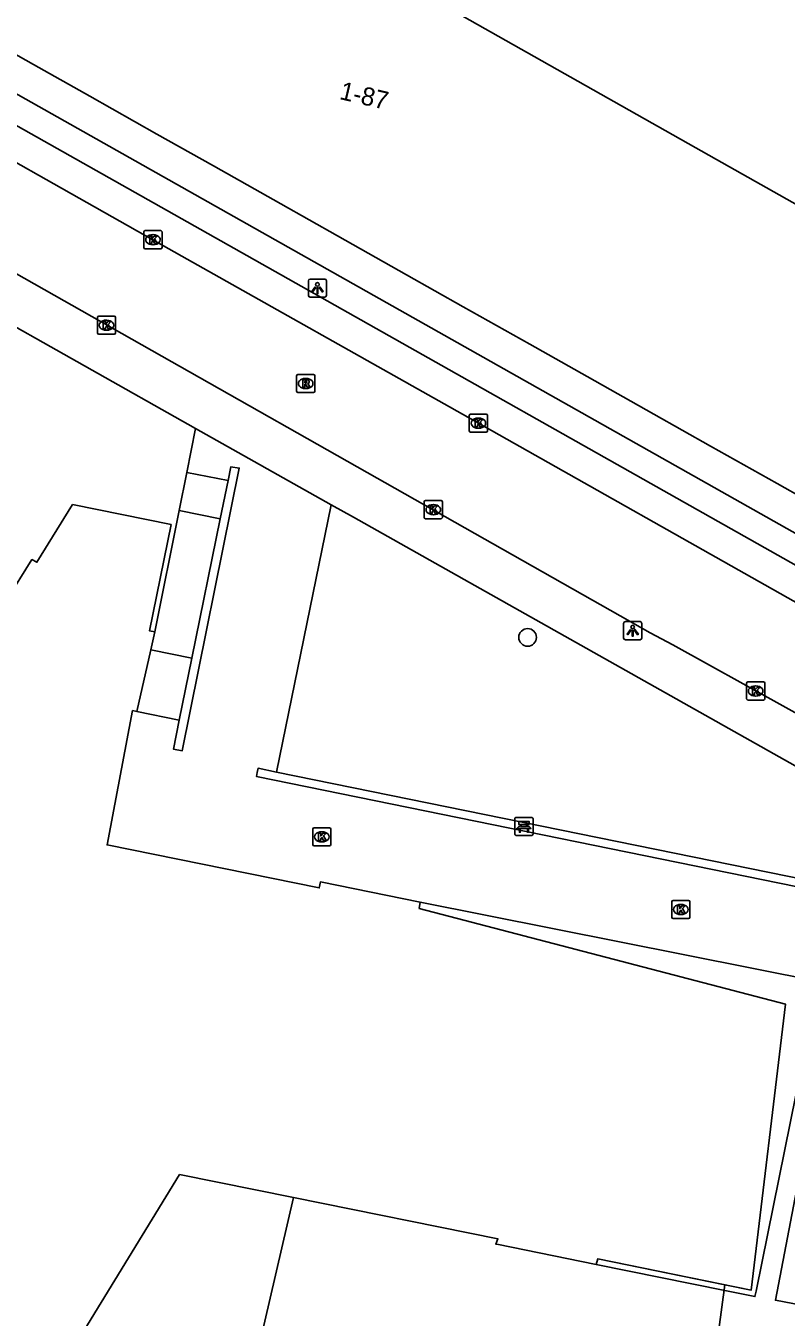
# Model space of a CAD drawing. Extents: x 162812 to 163818, y 381639 to 382470.
# Drawn here: x 163006.6 to 163048.5, y 382135.2 to 382206.4 of the extents above; entities that cross this region are included whole.
import ezdxf

# ---------------------------------------------------------------- set-up
doc = ezdxf.new("R2010")
doc.units = 0
for name, color, linetype in [('IMGEO_Bank', 7, 'Continuous'), ('IMGEO_Boom', 7, 'Continuous'), ('IMGEO_Groenvoorziening', 7, 'Continuous'), ('IMGEO_Kolk', 7, 'Continuous'), ('IMGEO_Lichtpunt', 7, 'Continuous'), ('IMGEO_Muur', 7, 'Continuous'), ('IMGEO_Pand', 7, 'Continuous'), ('IMGEO_Pand_nummerreeks', 7, 'Continuous'), ('IMGEO_Pand_overbouw', 7, 'Continuous'), ('IMGEO_Rijbaan_lokaal_gesloten', 7, 'Continuous'), ('IMGEO_Rijbaan_lokaal_open', 7, 'Continuous'), ('IMGEO_Rioolput', 7, 'Continuous'), ('IMGEO_Voetpad_op_trap', 7, 'Continuous'), ('IMGEO_Voetpad_open', 7, 'Continuous')]:
    doc.layers.add(name, color=color, linetype=linetype)

msp = doc.modelspace()

# ---------------------------------------------------------------- linework, layer by layer
at = {"layer": 'IMGEO_Bank'}
for p, q in [((163033.627, 382162.749), (163034.468, 382162.749)), ((163034.468, 382162.749), (163033.627, 382162.749)), ((163033.552, 382161.824), (163033.552, 382162.665)), ((163033.552, 382162.665), (163033.552, 382161.824)), ((163034.249, 382162.147), (163033.856, 382162.147)), ((163033.861, 382162.255), (163033.861, 382162.361)), ((163033.905, 382162.361), (163033.905, 382162.255)), ((163034.193, 382162.367), (163033.911, 382162.367)), ((163033.911, 382162.249), (163034.193, 382162.249)), ((163034.199, 382162.255), (163034.199, 382162.361)), ((163034.243, 382162.361), (163034.243, 382162.255)), ((163034.552, 382162.674), (163034.552, 382161.833)), ((163034.552, 382161.833), (163034.552, 382162.674)), ((163034.477, 382161.749), (163033.636, 382161.749)), ((163033.636, 382161.749), (163034.477, 382161.749))]:
    msp.add_line(p, q, dxfattribs=at)
for points in [[(163033.799, 382162.147), (163033.657, 382162.147), (163033.769, 382162.249), (163033.855, 382162.249)], [(163033.855, 382162.367), (163033.769, 382162.367), (163033.769, 382162.528), (163034.332, 382162.528), (163034.332, 382162.367), (163034.249, 382162.367)], [(163033.849, 382162.14), (163033.849, 382161.933), (163033.806, 382161.933), (163033.806, 382162.14)], [(163034.249, 382162.249), (163034.332, 382162.249), (163034.444, 382162.147), (163034.305, 382162.147)], [(163034.299, 382162.14), (163034.299, 382161.933), (163034.255, 382161.933), (163034.255, 382162.14)]]:
    msp.add_lwpolyline(points, dxfattribs=at)
for centre, radius, start, end in [((163033.63, 382162.671), 0.0779, 92.4484, 184.28452), ((163033.63, 382162.671), 0.0779, 92.4484, 184.28452), ((163034.474, 382162.671), 0.0779, 2.4484, 94.28452), ((163034.474, 382162.671), 0.0779, 2.4484, 94.28452), ((163033.799, 382162.14), 0.00671, 2.89567, 87.10433), ((163033.856, 382162.14), 0.00671, 92.89567, 177.10433), ((163033.854, 382162.36), 0.00671, 2.89567, 87.10433), ((163033.854, 382162.256), 0.00671, 272.89567, 357.10433), ((163033.911, 382162.36), 0.00671, 92.89567, 177.10433), ((163033.911, 382162.256), 0.00671, 182.89567, 267.10433), ((163034.193, 382162.36), 0.00671, 2.89567, 87.10433), ((163034.193, 382162.256), 0.00671, 272.89567, 357.10433), ((163034.25, 382162.36), 0.00671, 92.89567, 177.10433), ((163034.25, 382162.256), 0.00671, 182.89567, 267.10433), ((163034.248, 382162.14), 0.00671, 2.89567, 87.10433), ((163034.305, 382162.14), 0.00671, 92.89567, 177.10433), ((163033.63, 382161.827), 0.0779, 182.4484, 274.28452), ((163033.63, 382161.827), 0.0779, 182.4484, 274.28452), ((163034.474, 382161.827), 0.0779, 272.4484, 4.28452), ((163034.474, 382161.827), 0.0779, 272.4484, 4.28452)]:
    msp.add_arc(centre, radius, start, end, dxfattribs=at)
at = {"layer": 'IMGEO_Boom'}
msp.add_circle((163034.255, 382172.672), 0.489, dxfattribs=at)
at = {"layer": 'IMGEO_Groenvoorziening'}
msp.add_lwpolyline([(163053.798, 382158.332), (163053.819, 382158.439), (163020.411, 382165.249)], dxfattribs=at)
at = {"layer": 'IMGEO_Kolk'}
for p, q in [((163013.099, 382194.162), (163013.099, 382195.014)), ((163013.174, 382195.088), (163014.026, 382195.088)), ((163013.587, 382194.868), (163013.612, 382194.868)), ((163014.1, 382195.014), (163014.1, 382194.162)), ((163014.026, 382194.088), (163013.174, 382194.088)), ((163013.61, 382194.308), (163013.585, 382194.308)), ((163010.54, 382189.449), (163010.54, 382190.301)), ((163010.615, 382190.375), (163011.467, 382190.375)), ((163011.028, 382190.155), (163011.053, 382190.155)), ((163011.541, 382190.301), (163011.541, 382189.449)), ((163011.467, 382189.375), (163010.615, 382189.375)), ((163011.051, 382189.595), (163011.026, 382189.595)), ((163031.039, 382184.052), (163031.039, 382184.904)), ((163031.114, 382184.978), (163031.966, 382184.978)), ((163032.04, 382184.904), (163032.04, 382184.052)), ((163031.55, 382184.198), (163031.525, 382184.198)), ((163031.527, 382184.758), (163031.552, 382184.758)), ((163031.966, 382183.978), (163031.114, 382183.978)), ((163028.555, 382179.287), (163028.555, 382180.139)), ((163028.63, 382180.213), (163029.482, 382180.213)), ((163029.043, 382179.993), (163029.068, 382179.993)), ((163029.556, 382180.139), (163029.556, 382179.287)), ((163029.482, 382179.213), (163028.63, 382179.213)), ((163029.066, 382179.433), (163029.041, 382179.433)), ((163046.326, 382169.292), (163046.326, 382170.144)), ((163046.401, 382170.218), (163047.253, 382170.218)), ((163046.814, 382169.998), (163046.839, 382169.998)), ((163047.327, 382170.144), (163047.327, 382169.292)), ((163047.253, 382169.218), (163046.401, 382169.218)), ((163046.837, 382169.438), (163046.812, 382169.438)), ((163022.406, 382161.254), (163022.406, 382162.106)), ((163022.481, 382162.18), (163023.333, 382162.18)), ((163023.407, 382162.106), (163023.407, 382161.254)), ((163022.917, 382161.4), (163022.892, 382161.4)), ((163022.894, 382161.96), (163022.919, 382161.96)), ((163023.333, 382161.18), (163022.481, 382161.18)), ((163042.2, 382157.249), (163042.2, 382158.101)), ((163042.275, 382158.175), (163043.127, 382158.175)), ((163042.688, 382157.955), (163042.713, 382157.955)), ((163043.201, 382158.101), (163043.201, 382157.249)), ((163043.127, 382157.175), (163042.275, 382157.175)), ((163042.711, 382157.395), (163042.686, 382157.395))]:
    msp.add_line(p, q, dxfattribs=at)
for points in [[(163013.099, 382194.162), (163013.099, 382195.014)], [(163013.174, 382195.088), (163014.026, 382195.088)], [(163013.42, 382194.788), (163013.543, 382194.788), (163013.543, 382194.637), (163013.673, 382194.788), (163013.837, 382194.788), (163013.691, 382194.637), (163013.844, 382194.388), (163013.692, 382194.388), (163013.607, 382194.552), (163013.543, 382194.485), (163013.543, 382194.388), (163013.42, 382194.388), (163013.42, 382194.788)], [(163014.1, 382195.014), (163014.1, 382194.162)], [(163014.026, 382194.088), (163013.174, 382194.088)], [(163010.54, 382189.449), (163010.54, 382190.301)], [(163010.615, 382190.375), (163011.467, 382190.375)], [(163010.861, 382190.075), (163010.984, 382190.075), (163010.984, 382189.924), (163011.114, 382190.075), (163011.278, 382190.075), (163011.132, 382189.924), (163011.285, 382189.675), (163011.133, 382189.675), (163011.048, 382189.839), (163010.984, 382189.772), (163010.984, 382189.675), (163010.861, 382189.675), (163010.861, 382190.075)], [(163011.541, 382190.301), (163011.541, 382189.449)], [(163011.467, 382189.375), (163010.615, 382189.375)], [(163031.039, 382184.052), (163031.039, 382184.904)], [(163031.114, 382184.978), (163031.966, 382184.978)], [(163032.04, 382184.904), (163032.04, 382184.052)], [(163031.36, 382184.678), (163031.483, 382184.678), (163031.483, 382184.527), (163031.613, 382184.678), (163031.777, 382184.678), (163031.631, 382184.527), (163031.784, 382184.278), (163031.632, 382184.278), (163031.547, 382184.442), (163031.483, 382184.375), (163031.483, 382184.278), (163031.36, 382184.278), (163031.36, 382184.678)], [(163031.966, 382183.978), (163031.114, 382183.978)], [(163028.555, 382179.287), (163028.555, 382180.139)], [(163028.63, 382180.213), (163029.482, 382180.213)], [(163028.876, 382179.913), (163028.999, 382179.913), (163028.999, 382179.762), (163029.129, 382179.913), (163029.293, 382179.913), (163029.147, 382179.762), (163029.3, 382179.513), (163029.148, 382179.513), (163029.063, 382179.677), (163028.999, 382179.61), (163028.999, 382179.513), (163028.876, 382179.513), (163028.876, 382179.913)], [(163029.556, 382180.139), (163029.556, 382179.287)], [(163029.482, 382179.213), (163028.63, 382179.213)], [(163046.326, 382169.292), (163046.326, 382170.144)], [(163046.401, 382170.218), (163047.253, 382170.218)], [(163046.647, 382169.918), (163046.77, 382169.918), (163046.77, 382169.767), (163046.9, 382169.918), (163047.064, 382169.918), (163046.918, 382169.767), (163047.071, 382169.518), (163046.919, 382169.518), (163046.834, 382169.682), (163046.77, 382169.615), (163046.77, 382169.518), (163046.647, 382169.518), (163046.647, 382169.918)], [(163047.327, 382170.144), (163047.327, 382169.292)], [(163047.253, 382169.218), (163046.401, 382169.218)], [(163022.406, 382161.254), (163022.406, 382162.106)], [(163022.481, 382162.18), (163023.333, 382162.18)], [(163023.407, 382162.106), (163023.407, 382161.254)], [(163022.727, 382161.88), (163022.85, 382161.88), (163022.85, 382161.729), (163022.98, 382161.88), (163023.144, 382161.88), (163022.998, 382161.729), (163023.151, 382161.48), (163022.999, 382161.48), (163022.914, 382161.644), (163022.85, 382161.577), (163022.85, 382161.48), (163022.727, 382161.48), (163022.727, 382161.88)], [(163023.333, 382161.18), (163022.481, 382161.18)], [(163042.2, 382157.249), (163042.2, 382158.101)], [(163042.275, 382158.175), (163043.127, 382158.175)], [(163042.521, 382157.875), (163042.644, 382157.875), (163042.644, 382157.724), (163042.774, 382157.875), (163042.938, 382157.875), (163042.792, 382157.724), (163042.945, 382157.475), (163042.793, 382157.475), (163042.708, 382157.639), (163042.644, 382157.572), (163042.644, 382157.475), (163042.521, 382157.475), (163042.521, 382157.875)], [(163043.201, 382158.101), (163043.201, 382157.249)], [(163043.127, 382157.175), (163042.275, 382157.175)]]:
    msp.add_lwpolyline(points, dxfattribs=at)
for centre, start, end in [((163013.176, 382195.012), 91.55205, 178.44795), ((163013.176, 382195.012), 91.55205, 178.44795), ((163014.024, 382195.012), 1.55205, 88.44795), ((163014.024, 382195.012), 1.55205, 88.44795), ((163013.176, 382194.164), 181.55205, 268.44795), ((163013.176, 382194.164), 181.55205, 268.44795), ((163014.024, 382194.164), 271.55205, 358.44795), ((163014.024, 382194.164), 271.55205, 358.44795), ((163010.617, 382190.299), 91.55205, 178.44795), ((163010.617, 382190.299), 91.55205, 178.44795), ((163011.465, 382190.299), 1.55205, 88.44795), ((163011.465, 382190.299), 1.55205, 88.44795), ((163010.617, 382189.451), 181.55205, 268.44795), ((163010.617, 382189.451), 181.55205, 268.44795), ((163011.465, 382189.451), 271.55205, 358.44795), ((163011.465, 382189.451), 271.55205, 358.44795), ((163031.116, 382184.902), 91.55205, 178.44795), ((163031.116, 382184.902), 91.55205, 178.44795), ((163031.964, 382184.902), 1.55205, 88.44795), ((163031.964, 382184.902), 1.55205, 88.44795), ((163031.116, 382184.054), 181.55205, 268.44795), ((163031.116, 382184.054), 181.55205, 268.44795), ((163031.964, 382184.054), 271.55205, 358.44795), ((163031.964, 382184.054), 271.55205, 358.44795), ((163028.632, 382180.137), 91.55205, 178.44795), ((163028.632, 382180.137), 91.55205, 178.44795), ((163029.48, 382180.137), 1.55205, 88.44795), ((163029.48, 382180.137), 1.55205, 88.44795), ((163028.632, 382179.289), 181.55205, 268.44795), ((163028.632, 382179.289), 181.55205, 268.44795), ((163029.48, 382179.289), 271.55205, 358.44795), ((163029.48, 382179.289), 271.55205, 358.44795), ((163046.403, 382170.142), 91.55205, 178.44795), ((163046.403, 382170.142), 91.55205, 178.44795), ((163047.251, 382170.142), 1.55205, 88.44795), ((163047.251, 382170.142), 1.55205, 88.44795), ((163046.403, 382169.294), 181.55205, 268.44795), ((163046.403, 382169.294), 181.55205, 268.44795), ((163047.251, 382169.294), 271.55205, 358.44795), ((163047.251, 382169.294), 271.55205, 358.44795), ((163022.483, 382162.104), 91.55205, 178.44795), ((163022.483, 382162.104), 91.55205, 178.44795), ((163023.331, 382162.104), 1.55205, 88.44795), ((163023.331, 382162.104), 1.55205, 88.44795), ((163022.483, 382161.256), 181.55205, 268.44795), ((163022.483, 382161.256), 181.55205, 268.44795), ((163023.331, 382161.256), 271.55205, 358.44795), ((163023.331, 382161.256), 271.55205, 358.44795), ((163042.277, 382158.099), 91.55205, 178.44795), ((163042.277, 382158.099), 91.55205, 178.44795), ((163043.125, 382158.099), 1.55205, 88.44795), ((163043.125, 382158.099), 1.55205, 88.44795), ((163042.277, 382157.251), 181.55205, 268.44795), ((163042.277, 382157.251), 181.55205, 268.44795), ((163043.125, 382157.251), 271.55205, 358.44795), ((163043.125, 382157.251), 271.55205, 358.44795)]:
    msp.add_arc(centre, 0.0765, start, end, dxfattribs=at)
for centre, major_axis, ratio, start_param, end_param in [((163013.586, 382194.588), (-0.387, 0.002), 0.722429, 4.712389, 7.853982), ((163013.611, 382194.588), (-0.39, 0.002), 0.717154, 1.570796, 4.712389), ((163011.027, 382189.875), (-0.387, 0.002), 0.722429, 4.712389, 7.853982), ((163011.052, 382189.875), (-0.39, 0.002), 0.717154, 1.570796, 4.712389), ((163031.526, 382184.478), (-0.387, 0.002), 0.722429, 4.712389, 7.853982), ((163031.551, 382184.478), (-0.39, 0.002), 0.717154, 1.570796, 4.712389), ((163029.042, 382179.713), (-0.387, 0.002), 0.722429, 4.712389, 7.853982), ((163029.067, 382179.713), (-0.39, 0.002), 0.717154, 1.570796, 4.712389), ((163046.813, 382169.718), (-0.387, 0.002), 0.722429, 4.712389, 7.853982), ((163046.838, 382169.718), (-0.39, 0.002), 0.717154, 1.570796, 4.712389), ((163022.893, 382161.68), (-0.387, 0.002), 0.722429, 4.712389, 7.853982), ((163022.918, 382161.68), (-0.39, 0.002), 0.717154, 1.570796, 4.712389), ((163042.687, 382157.675), (-0.387, 0.002), 0.722429, 4.712389, 7.853982), ((163042.712, 382157.675), (-0.39, 0.002), 0.717154, 1.570796, 4.712389)]:
    msp.add_ellipse(centre, major_axis=major_axis, ratio=ratio, start_param=start_param, end_param=end_param, dxfattribs=at)
at = {"layer": 'IMGEO_Lichtpunt'}
for p, q in [((163022.17, 382192.328), (163022.17, 382191.521)), ((163022.17, 382192.328), (163022.17, 382191.521)), ((163023.072, 382192.423), (163022.264, 382192.423)), ((163023.072, 382192.423), (163022.264, 382192.423)), ((163023.166, 382191.521), (163023.166, 382192.328)), ((163023.166, 382191.521), (163023.166, 382192.328)), ((163022.264, 382191.427), (163023.072, 382191.427)), ((163022.264, 382191.427), (163023.072, 382191.427)), ((163039.549, 382173.443), (163039.549, 382172.636)), ((163039.549, 382173.443), (163039.549, 382172.636)), ((163040.451, 382173.538), (163039.643, 382173.538)), ((163040.451, 382173.538), (163039.643, 382173.538)), ((163040.545, 382172.636), (163040.545, 382173.443)), ((163040.545, 382172.636), (163040.545, 382173.443)), ((163039.643, 382172.542), (163040.451, 382172.542)), ((163039.643, 382172.542), (163040.451, 382172.542))]:
    msp.add_line(p, q, dxfattribs=at)
for points in [[(163022.544, 382191.992), (163022.583, 382191.964), (163022.395, 382191.702), (163022.357, 382191.729), (163022.544, 382191.992)], [(163022.646, 382191.944), (163022.693, 382191.944), (163022.693, 382191.622), (163022.646, 382191.622), (163022.646, 382191.944)], [(163022.756, 382191.964), (163022.794, 382191.991), (163022.981, 382191.729), (163022.942, 382191.701), (163022.756, 382191.964)], [(163039.923, 382173.107), (163039.962, 382173.079), (163039.774, 382172.817), (163039.736, 382172.844), (163039.923, 382173.107)], [(163040.025, 382173.059), (163040.072, 382173.059), (163040.072, 382172.737), (163040.025, 382172.737), (163040.025, 382173.059)], [(163040.135, 382173.079), (163040.173, 382173.106), (163040.36, 382172.844), (163040.321, 382172.816), (163040.135, 382173.079)]]:
    msp.add_lwpolyline(points, dxfattribs=at)
for centre in [(163022.669, 382192.126), (163040.048, 382173.241)]:
    msp.add_circle(centre, 0.0994, dxfattribs=at)
for centre, start, end in [((163022.264, 382192.328), 90, 180), ((163022.264, 382192.328), 90, 180), ((163023.072, 382192.328), 0, 90), ((163023.072, 382192.328), 0, 90), ((163022.264, 382191.521), 180, 270), ((163022.264, 382191.521), 180, 270), ((163023.072, 382191.521), 270, 0), ((163023.072, 382191.521), 270, 360), ((163039.643, 382173.443), 90, 180), ((163039.643, 382173.443), 90, 180), ((163040.451, 382173.443), 0, 90), ((163040.451, 382173.443), 0, 90), ((163039.643, 382172.636), 180, 270), ((163039.643, 382172.636), 180, 270), ((163040.451, 382172.636), 270, 0), ((163040.451, 382172.636), 270, 360)]:
    msp.add_arc(centre, 0.0946, start, end, dxfattribs=at)
at = {"layer": 'IMGEO_Muur'}
for points in [[(163015.05, 382168.104), (163014.727, 382166.516), (163015.219, 382166.425), (163018.36, 382182.002), (163017.895, 382182.078), (163017.738, 382181.31)], [(163017.312, 382179.214), (163017.738, 382181.31)], [(163015.747, 382171.528), (163017.312, 382179.214)], [(163015.747, 382171.528), (163015.05, 382168.104)]]:
    msp.add_lwpolyline(points, dxfattribs=at)
at = {"layer": 'IMGEO_Pand'}
for points in [[(163015.188, 382224.615), (163013.977, 382219.244), (163013.197, 382219.419), (163012.669, 382217.234), (163012.641, 382217.113), (163021.442, 382212.139), (163044.675, 382199.008), (163053.721, 382193.896), (163055.527, 382201.222), (163056.299, 382204.355), (163056.387, 382204.712)], [(163061.725, 382191.879), (163058.74, 382192.551), (163057.721, 382188.164), (163055.179, 382177.222), (163051.129, 382179.389), (163048.007, 382181.149), (163044.333, 382183.219), (163041.214, 382184.976), (163037.532, 382187.051), (163034.384, 382188.824), (163030.708, 382190.896), (163027.585, 382192.655), (163023.766, 382194.807), (163020.65, 382196.563), (163016.933, 382198.657), (163013.816, 382200.413), (163010.115, 382202.499), (163007.022, 382204.242), (163003.328, 382206.323), (163000.2, 382208.085), (163000, 382208.198), (162998.627, 382208.972), (163000, 382211.41), (163000.373, 382212.073)], [(163013.694, 382172.971), (163013.4, 382173.037), (163014.601, 382178.891), (163009.172, 382179.99), (163007.206, 382176.814), (163006.927, 382176.956), (163004.082, 382172.412), (163003.402, 382172.822), (163003.314, 382172.669), (162997.723, 382176.127)], [(163013.475, 382171.993), (163013.694, 382172.971)], [(163012.713, 382168.583), (163013.475, 382171.993)], [(163045.126, 382136.995), (163046.583, 382136.699), (163048.463, 382152.46), (163028.278, 382157.737), (163028.333, 382158.071), (163022.836, 382159.19), (163022.77, 382158.867), (163011.074, 382161.231), (163012.479, 382168.635), (163012.713, 382168.583)], [(163055.804, 382104.695), (163047.735, 382107.541), (163046.085, 382105.143), (163013.116, 382127.842), (163012.945, 382127.595), (163013.016, 382127.522), (163012.846, 382127.275), (163007.397, 382130.544), (163007.934, 382131.42), (163015.071, 382143.064), (163021.351, 382141.798)], [(163021.351, 382141.798), (163032.613, 382139.529), (163032.499, 382139.236), (163032.552, 382139.225), (163038.036, 382138.113), (163038.119, 382138.416), (163045.126, 382136.995)]]:
    msp.add_lwpolyline(points, dxfattribs=at)
at = {"layer": 'IMGEO_Pand_overbouw'}
msp.add_lwpolyline([(163028.333, 382158.071), (163028.278, 382157.737), (163048.463, 382152.46), (163046.583, 382136.699), (163038.119, 382138.416), (163038.036, 382138.113), (163045.122, 382136.68), (163046.786, 382136.343), (163046.846, 382136.647), (163050.303, 382153.708)], close=True, dxfattribs=at)
at = {"layer": 'IMGEO_Rijbaan_lokaal_gesloten'}
msp.add_lwpolyline([(163021.351, 382141.798), (163018.766, 382130.712), (163019.585, 382130.131), (163026.747, 382125.047), (163029.53, 382128.968), (163042.075, 382120.52), (163039.675, 382116.955), (163041.983, 382116.5)], dxfattribs=at)
at = {"layer": 'IMGEO_Rijbaan_lokaal_open'}
for points in [[(162993.623, 382205.843), (162995.868, 382204.584), (163000, 382202.254), (163013.599, 382194.587), (163031.539, 382184.477), (163049.323, 382174.442), (163054.84, 382171.331)], [(163054.057, 382165.725), (163042.253, 382172.258), (163041.008, 382172.924), (163000, 382196.148), (162997.675, 382197.468), (162991.262, 382200.957), (162990.438, 382201.354)]]:
    msp.add_lwpolyline(points, dxfattribs=at)
at = {"layer": 'IMGEO_Rioolput'}
for p, q in [((163021.519, 382186.238), (163021.519, 382187.09)), ((163021.594, 382187.164), (163022.446, 382187.164)), ((163022.007, 382186.944), (163022.032, 382186.944)), ((163022.52, 382187.09), (163022.52, 382186.238)), ((163022.03, 382186.384), (163022.005, 382186.384)), ((163022.446, 382186.164), (163021.594, 382186.164))]:
    msp.add_line(p, q, dxfattribs=at)
for points in [[(163021.519, 382186.238), (163021.519, 382187.09)], [(163021.594, 382187.164), (163022.446, 382187.164)], [(163022.52, 382187.09), (163022.52, 382186.238)], [(163022.108, 382186.862), (163021.856, 382186.864), (163021.856, 382186.464)], [(163021.856, 382186.464), (163021.98, 382186.464), (163021.98, 382186.626), (163021.991, 382186.626)], [(163022.034, 382186.783), (163021.98, 382186.783), (163021.98, 382186.702)], [(163021.98, 382186.702), (163022.032, 382186.702)], [(163022.038, 382186.597), (163022.109, 382186.464), (163022.249, 382186.464), (163022.184, 382186.59)], [(163022.446, 382186.164), (163021.594, 382186.164)]]:
    msp.add_lwpolyline(points, dxfattribs=at)
for centre, radius, start, end in [((163021.596, 382187.088), 0.0765, 91.55205, 178.44795), ((163021.596, 382187.088), 0.0765, 91.55205, 178.44795), ((163022.444, 382187.088), 0.0765, 1.55205, 88.44795), ((163022.444, 382187.088), 0.0765, 1.55205, 88.44795), ((163021.596, 382186.24), 0.0765, 181.55205, 268.44795), ((163021.596, 382186.24), 0.0765, 181.55205, 268.44795), ((163021.99, 382186.573), 0.0533, 26.02933, 88.69889), ((163022.016, 382186.891), 0.19, 274.7715, 282.96867), ((163022.04, 382186.687), 0.0964, 77.00612, 93.18647), ((163022.054, 382186.744), 0.0378, 276.66336, 79.67722), ((163022.107, 382186.752), 0.109, 350.36119, 89.41601), ((163022.105, 382186.752), 0.112, 277.58423, 350.98172), ((163022.089, 382186.537), 0.108, 29.51342, 73.79051), ((163022.444, 382186.24), 0.0765, 271.55205, 358.44795), ((163022.444, 382186.24), 0.0765, 271.55205, 358.44795)]:
    msp.add_arc(centre, radius, start, end, dxfattribs=at)
for centre, major_axis, ratio, start_param, end_param in [((163022.006, 382186.664), (-0.387, 0.002), 0.722429, 4.712389, 7.853982), ((163022.031, 382186.664), (-0.39, 0.002), 0.717154, 1.570796, 4.712389)]:
    msp.add_ellipse(centre, major_axis=major_axis, ratio=ratio, start_param=start_param, end_param=end_param, dxfattribs=at)
at = {"layer": 'IMGEO_Voetpad_op_trap'}
msp.add_lwpolyline([(163015.46, 382181.767), (163015.038, 382179.669)], dxfattribs=at)
at = {"layer": 'IMGEO_Voetpad_open'}
for points in [[(163057.569, 382173.59), (163000, 382206.037), (162996.261, 382208.144)], [(162997.061, 382205.956), (163000, 382204.302), (163014.776, 382195.984), (163053.199, 382174.308)], [(162988.175, 382199.803), (163000, 382193.16), (163003.692, 382191.083), (163015.946, 382184.19)], [(163015.46, 382181.767), (163015.946, 382184.19)], [(163015.946, 382184.19), (163023.433, 382179.979)], [(163017.738, 382181.31), (163015.46, 382181.767)], [(163023.433, 382179.979), (163020.411, 382165.249)], [(163023.433, 382179.979), (163024.657, 382179.291), (163029.45, 382176.594), (163050.895, 382164.532), (163058.797, 382160.419), (163061.241, 382159.238), (163069.531, 382155.592)], [(163015.038, 382179.669), (163013.694, 382172.971)], [(163015.038, 382179.669), (163017.312, 382179.214)], [(163013.475, 382171.993), (163015.747, 382171.528)], [(163012.713, 382168.583), (163015.05, 382168.104)], [(163020.411, 382165.249), (163019.397, 382165.455), (163019.351, 382165.23), (163019.305, 382165.005), (163053.727, 382157.988), (163053.773, 382158.214), (163053.798, 382158.332)], [(163053.975, 382152.875), (163051.227, 382153.411), (163047.914, 382136.14), (163054.404, 382134.885)], [(163059.303, 382119.439), (163043.189, 382122.617), (163045.126, 382136.995)]]:
    msp.add_lwpolyline(points, dxfattribs=at)

# ---------------------------------------------------------------- texts
at = {"layer": 'IMGEO_Pand_nummerreeks'}
msp.add_text('1-87', height=1, rotation=346.86781, dxfattribs=at).set_placement((163023.836, 382202.348))

doc.saveas('drawing.dxf')
